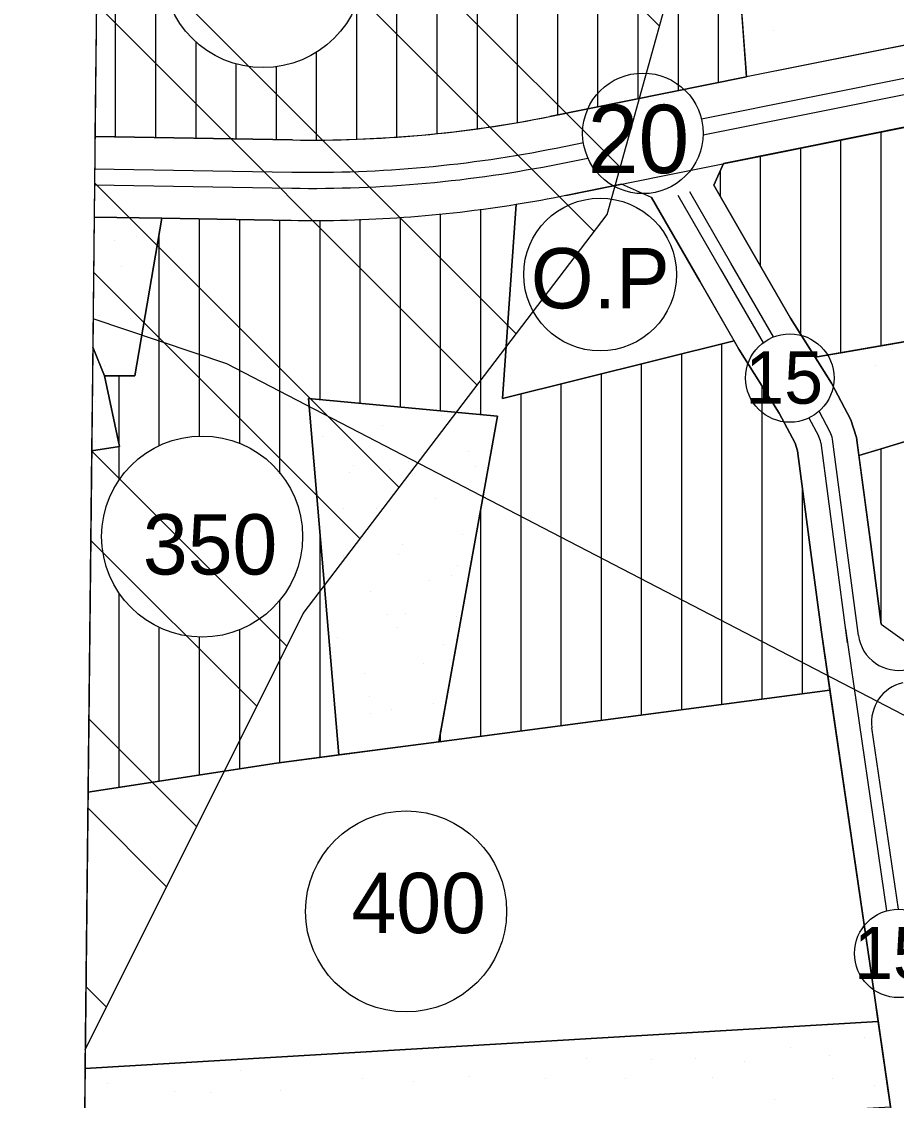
# Model space of a CAD drawing. Extents: x 419109 to 421295, y 4452223 to 4457798.
# Drawn here: x 419108.7 to 419326.4, y 4453711.7 to 4453980 of the extents above; entities that cross this region are included whole.
import ezdxf

# ---------------------------------------------------------------- set-up
doc = ezdxf.new("R2010")
doc.units = 0
for name, color, linetype in [('ADA', 7, 'Continuous'), ('ADAKENARI', 7, 'Continuous'), ('Default', 7, 'Continuous'), ('KALDIRIM', 7, 'Continuous'), ('KD_DAIRE', 7, 'Continuous'), ('KD_YGEN', 7, 'Continuous'), ('LJ_SEMBOL', 7, 'Continuous'), ('PAFTALAMA', 7, 'Continuous'), ('PL_AYA_PARK_DINLENME', 7, 'Continuous'), ('PL_KON_MEV_350', 7, 'Continuous'), ('PL_KON_MEV_400', 7, 'Continuous'), ('PL_SAY_DINI_TESIS', 7, 'Continuous'), ('PL_TA_K_OTOPARK', 7, 'Continuous'), ('SM_DAIRE', 7, 'Continuous'), ('SM_TAKS', 7, 'Continuous'), ('SN_3_DERECE_KAYNAK_KORUMA', 7, 'Continuous'), ('SN_JE_SIVILASMA', 7, 'Continuous'), ('SN_TR_SIVILASMA', 7, 'Continuous'), ('TR_DINITESIS', 7, 'Continuous'), ('TR_ORTAYOGUNKONUT', 7, 'Continuous'), ('TR_PARKALANI', 7, 'Continuous'), ('TR_YUKSEKYOGUNKONUT', 7, 'Continuous')]:
    doc.layers.add(name, color=color, linetype=linetype)

# ---------------------------------------------------------------- blocks, each defined once
blk = doc.blocks.new('POINT_DISPLAY')
at = {"layer": 'Default'}
blk.add_line((0, 0), (0, 0), dxfattribs=at)
blk = doc.blocks.new('OTOPARK_2')
at = {"layer": 'ADAKENARI'}
blk.add_circle((-299.724556, 162.1767), 190, dxfattribs=at)
blk.add_text('O.P', height=150, dxfattribs=at).set_placement((-472.039072, 77.96801))

msp = doc.modelspace()

# ---------------------------------------------------------------- linework, layer by layer
at = {"layer": 'ADA'}
for p, q in [((419287.58, 4453986.8), (419289.1, 4453966.24)), ((419136.88, 4453891.89), (419143.65, 4453931.12)), ((419455.88, 4453922.6), (419306.19, 4453896.51)), ((419129.36, 4453891.89), (419126.42, 4453899.05)), ((419129.36, 4453891.89), (419136.88, 4453891.89)), ((419133.12, 4453874.34), (419129.36, 4453891.89)), ((419317.06, 4453872.07), (419381.93, 4453891.89)), ((419227.13, 4453881.86), (419180.13, 4453886.25)), ((419180.13, 4453886.25), (419187.65, 4453797.61)), ((419212.52, 4453800.89), (419227.13, 4453881.86)), ((419126.14, 4453873.24), (419133.12, 4453874.34))]:
    msp.add_line(p, q, dxfattribs=at)
for points in [[(419231.74, 4453934.57), (419228.38, 4453886.25), (419285.99, 4453900.65)], [(419316.47, 4453876.53), (419315.07, 4453880.96), (419310.23, 4453890.09)]]:
    msp.add_lwpolyline(points, dxfattribs=at)
at = {"layer": 'ADAKENARI'}
for p, q in [((419344.64, 4453977.39), (419289.1, 4453966.24)), ((419289.1, 4453966.24), (419240.17, 4453956.41)), ((419268.25, 4453941.65), (419348.58, 4453957.78)), ((419176.13, 4453950.58), (419126.98, 4453951.4)), ((419280.94, 4453939.37), (419283.35, 4453944.68)), ((419244.11, 4453936.8), (419268.25, 4453941.65)), ((419265.42, 4453936.25), (419258.02, 4453939.6)), ((419290.43, 4453922.95), (419280.94, 4453939.37)), ((419265.42, 4453936.25), (419277.44, 4453915.45)), ((419126.77, 4453931.4), (419143.65, 4453931.12)), ((419143.65, 4453931.12), (419175.79, 4453930.58)), ((419300.07, 4453906.26), (419290.43, 4453922.95)), ((419310.23, 4453890.09), (419300.07, 4453906.26)), ((419287.22, 4453898.52), (419297.23, 4453882.58)), ((419297.23, 4453882.58), (419301.18, 4453875.15)), ((419301.18, 4453875.15), (419301.77, 4453873.27)), ((419320, 4453849.92), (419316.47, 4453876.53)), ((419301.77, 4453873.27), (419305.13, 4453847.95)), ((419305.13, 4453847.95), (419307.76, 4453828.14)), ((419322.63, 4453830.1), (419320, 4453849.92)), ((419322.63, 4453830.1), (419329.56, 4453825.15)), ((419307.76, 4453828.14), (419320.84, 4453738.35)), ((419172.15, 4453795.57), (419309.86, 4453813.7)), ((419125.23, 4453788.35), (419172.15, 4453795.57)), ((419320.84, 4453738.35), (419326.38, 4453700.33)), ((419321.86, 4453731.33), (419124.5, 4453719.6))]:
    msp.add_line(p, q, dxfattribs=at)
msp.add_lwpolyline([(419277.44, 4453915.45), (419287.22, 4453898.52)], dxfattribs=at)
for radius, start, end in [(300, 269.0489, 281.3544), (320, 279.1041, 281.3544), (320, 269.0489, 279.1041)]:
    msp.add_arc((419181.11, 4454250.54), radius, start, end, dxfattribs=at)
at = {"layer": 'KALDIRIM'}
for p, q in [((419277.88, 4453955.82), (419346.22, 4453969.55)), ((419278.32, 4453951.83), (419347, 4453965.62)), ((419241.74, 4453948.57), (419248.5, 4453949.92)), ((419242.53, 4453944.64), (419249.64, 4453946.07)), ((419126.89, 4453943.4), (419175.99, 4453942.58)), ((419126.85, 4453939.4), (419175.93, 4453938.58)), ((419272.03, 4453936.81), (419282.64, 4453918.45)), ((419285.23, 4453919.95), (419274.98, 4453937.7)), ((419282.64, 4453918.45), (419293.23, 4453900.12)), ((419295.84, 4453901.59), (419285.23, 4453919.95)), ((419309.92, 4453877.87), (419307.14, 4453883.1)), ((419304.63, 4453881.44), (419307.02, 4453876.94)), ((419307.56, 4453875.25), (419311.08, 4453848.74)), ((419314.05, 4453849.13), (419310.46, 4453876.18)), ((419311.08, 4453848.74), (419314.16, 4453825.47)), ((419316.94, 4453827.33), (419314.05, 4453849.13)), ((419313.69, 4453829.01), (419323.92, 4453758.81)), ((419326.89, 4453759.24), (419320.31, 4453804.38))]:
    msp.add_line(p, q, dxfattribs=at)
for centre, radius, start, end in [((419181.11, 4454250.54), 308, 269.0489, 281.3544), ((419181.11, 4454250.54), 312, 269.0489, 281.3544), ((419305.5, 4453875.53), 5, 7.5585, 27.9539), ((419302.6, 4453874.6), 5, 7.5586, 27.9539), ((419326.86, 4453828.64), 10, 187.5596, 282.7792), ((419330.21, 4453805.82), 10, 102.7792, 188.289)]:
    msp.add_arc(centre, radius, start, end, dxfattribs=at)
at = {"layer": 'KD_DAIRE'}
for centre, radius in [((419263.32, 4453952.22), 15), ((419299.88, 4453891.36), 11), ((419326.96, 4453748.24), 11)]:
    msp.add_circle(centre, radius, dxfattribs=at)
at = {"layer": 'PAFTALAMA'}
msp.add_lwpolyline([(419138.44, 4455021.89), (419108.72, 4452245.78), (421237.47, 4452223.29), (421266.41, 4454999.4)], dxfattribs=at)
at = {"layer": 'PL_AYA_PARK_DINLENME'}
for p, q in [((419126.77, 4453931.4), (419126.42, 4453899.05)), ((419124.5, 4453719.6), (419124.27, 4453698.53))]:
    msp.add_line(p, q, dxfattribs=at)
msp.add_lwpolyline([(419344.64, 4453977.39), (419289.1, 4453966.24), (419287.58, 4453986.8), (419360.1, 4453989.49), (419360.98, 4453980.26), (419358.93, 4453979.94), (419356.88, 4453979.61), (419354.84, 4453979.27), (419352.79, 4453978.92), (419350.75, 4453978.56), (419348.71, 4453978.18), (419346.68, 4453977.79)], close=True, dxfattribs=at)
for points in [[(419126.42, 4453899.05), (419129.36, 4453891.89), (419136.88, 4453891.89), (419143.65, 4453931.12), (419126.77, 4453931.4)], [(419332.59, 4453901.11), (419322.59, 4453899.37), (419312.59, 4453897.63), (419306.19, 4453896.51)], [(419306.19, 4453896.51), (419310.23, 4453890.09), (419315.07, 4453880.96), (419316.47, 4453876.53), (419317.06, 4453872.07), (419322.59, 4453873.76), (419332.59, 4453876.81)], [(419212.59, 4453801.28), (419227.13, 4453881.86), (419180.13, 4453886.25), (419187.65, 4453797.61), (419212.52, 4453800.89), (419212.59, 4453801.28)], [(419124.27, 4453698.53), (419151.81, 4453700.11), (419324.95, 4453710.1), (419321.86, 4453731.33), (419124.5, 4453719.6)]]:
    msp.add_lwpolyline(points, dxfattribs=at)
at = {"layer": 'PL_KON_MEV_350'}
for p, q in [((419127.46, 4453996.46), (419126.98, 4453951.4)), ((419126.14, 4453873.24), (419125.23, 4453788.35))]:
    msp.add_line(p, q, dxfattribs=at)
for points in [[(419126.98, 4453951.4), (419176.13, 4453950.58), (419184.18, 4453950.55), (419192.23, 4453950.74), (419200.27, 4453951.15), (419208.3, 4453951.77), (419216.31, 4453952.61), (419224.3, 4453953.66), (419232.25, 4453954.93), (419240.17, 4453956.41), (419289.1, 4453966.24), (419287.58, 4453986.8), (419216.07, 4453988.81), (419213.38, 4454046.22), (419143.26, 4454043.64), (419142.39, 4454037.15), (419141.16, 4454030.72), (419139.56, 4454024.37), (419137.61, 4454018.12), (419135.3, 4454012), (419132.64, 4454006.01), (419129.66, 4454000.19), (419127.46, 4453996.46)], [(419317.06, 4453872.07), (419320, 4453849.92), (419322.63, 4453830.1), (419329.56, 4453825.15), (419441.77, 4453850.6), (419432.59, 4453850.3), (419422.59, 4453849.96), (419420.78, 4453849.9), (419413.89, 4453871.83), (419422.59, 4453872.23), (419432.59, 4453872.68), (419442.59, 4453873.13), (419452.59, 4453873.58), (419462.59, 4453874.03), (419472.59, 4453874.48), (419482.59, 4453874.93), (419492.59, 4453875.38), (419497.24, 4453875.59), (419499.43, 4453861.36), (419609.19, 4453861.32), (419602.59, 4453935.2), (419597.94, 4453987.19), (419375.58, 4453962.01)], [(419348.58, 4453957.78), (419283.35, 4453944.68), (419280.94, 4453939.37), (419290.43, 4453922.95), (419300.07, 4453906.26), (419306.19, 4453896.51), (419312.59, 4453897.63), (419322.59, 4453899.37), (419332.59, 4453901.11)], [(419309.86, 4453813.7), (419307.76, 4453828.14), (419305.13, 4453847.95), (419301.77, 4453873.27), (419301.18, 4453875.15), (419297.23, 4453882.58), (419287.22, 4453898.52), (419285.99, 4453900.65), (419228.38, 4453886.25), (419231.74, 4453934.57)], [(419175.79, 4453930.58), (419143.65, 4453931.12), (419136.88, 4453891.89), (419129.36, 4453891.89), (419133.12, 4453874.34), (419126.14, 4453873.24)], [(419125.23, 4453788.35), (419172.15, 4453795.57), (419187.65, 4453797.61), (419180.13, 4453886.25), (419227.13, 4453881.86), (419212.59, 4453801.28), (419212.59, 4453800.9), (419309.86, 4453813.7)], [(419332.59, 4453876.81), (419322.59, 4453873.76), (419317.06, 4453872.07)]]:
    msp.add_lwpolyline(points, dxfattribs=at)
msp.add_arc((419181.11, 4454250.54), 320, 269.0489, 279.1041, dxfattribs=at)
at = {"layer": 'PL_KON_MEV_400'}
msp.add_line((419125.23, 4453788.35), (419124.5, 4453719.6), dxfattribs=at)
msp.add_lwpolyline([(419124.5, 4453719.6), (419321.86, 4453731.33), (419320.84, 4453738.35), (419309.86, 4453813.7), (419212.59, 4453800.9), (419212.52, 4453800.89), (419187.65, 4453797.61), (419172.15, 4453795.57), (419125.23, 4453788.35)], dxfattribs=at)
at = {"layer": 'PL_SAY_DINI_TESIS'}
msp.add_line((419126.42, 4453899.05), (419126.14, 4453873.24), dxfattribs=at)
msp.add_lwpolyline([(419126.14, 4453873.24), (419133.12, 4453874.34), (419129.36, 4453891.89), (419126.42, 4453899.05)], dxfattribs=at)
at = {"layer": 'PL_TA_K_OTOPARK'}
for points in [[(419285.99, 4453900.65), (419277.44, 4453915.45), (419265.42, 4453936.25), (419258.02, 4453939.6), (419244.11, 4453936.8)], [(419231.74, 4453934.57), (419228.38, 4453886.25), (419285.99, 4453900.65)]]:
    msp.add_lwpolyline(points, dxfattribs=at)
msp.add_arc((419181.11, 4454250.54), 320, 279.1041, 281.3544, dxfattribs=at)
at = {"layer": 'SM_DAIRE'}
for centre in [(419168.81, 4453993.56), (419153.64, 4453851.93)]:
    msp.add_circle(centre, 25, dxfattribs=at)
at = {"layer": 'SM_TAKS'}
msp.add_circle((419204.38, 4453758.68), 25, dxfattribs=at)
at = {"layer": 'SN_3_DERECE_KAYNAK_KORUMA'}
for points in [[(419126.5, 4453906.07), (419108.72, 4452245.78), (420357.81, 4452232.59)], [(420357.81, 4452232.59), (420364.57, 4452258.77), (420388.14, 4452395.87), (420395.04, 4452520.02), (420383.4, 4452655.62), (420344.11, 4452773.22), (420290.77, 4452875.07), (420213.22, 4452980.45), (420010.57, 4453225.26), (419772.92, 4453473.96), (419554.68, 4453657.1), (419332.55, 4453805.23), (419159.82, 4453894.89), (419126.5, 4453906.07)]]:
    msp.add_lwpolyline(points, dxfattribs=at)
at = {"layer": 'SN_JE_SIVILASMA'}
msp.add_line((419129.58, 4454194.61), (419124.55, 4453724.28), dxfattribs=at)
msp.add_lwpolyline([(419124.55, 4453724.28), (419178.79, 4453832.76), (419254.42, 4453932.02), (419278.05, 4454017.11), (419254.42, 4454140.01), (419178.79, 4454206.19), (419129.58, 4454194.61)], dxfattribs=at)
at = {"layer": 'SN_TR_SIVILASMA'}
for p, q in [((419267.44, 4453978.92), (419128.76, 4454117.6)), ((419257.68, 4453943.78), (419128.28, 4454073.18)), ((419251.2, 4453927.81), (419128.05, 4454050.96)), ((419231.79, 4453902.32), (419127.57, 4454006.54)), ((419222.08, 4453889.58), (419127.33, 4453984.33)), ((419202.66, 4453864.09), (419126.86, 4453939.9)), ((419192.95, 4453851.35), (419126.62, 4453917.69)), ((419174.74, 4453824.67), (419126.14, 4453873.26)), ((419167.26, 4453809.7), (419125.91, 4453851.05)), ((419152.29, 4453779.76), (419125.43, 4453806.62)), ((419144.81, 4453764.8), (419125.19, 4453784.41)), ((419129.84, 4453734.86), (419124.72, 4453739.98))]:
    msp.add_line(p, q, dxfattribs=at)
at = {"layer": 'TR_ORTAYOGUNKONUT'}
for p, q in [((419202.13, 4453951.3), (419202.13, 4454045.81)), ((419212.13, 4453952.17), (419212.13, 4454046.18)), ((419142.13, 4453951.14), (419142.13, 4454035.78)), ((419132.13, 4453951.31), (419132.13, 4454005.01)), ((419222.13, 4453953.38), (419222.13, 4453988.64)), ((419232.13, 4453954.91), (419232.13, 4453988.36)), ((419242.13, 4453956.8), (419242.13, 4453988.08)), ((419252.13, 4453958.81), (419252.13, 4453987.8)), ((419262.13, 4453960.82), (419262.13, 4453987.52)), ((419272.13, 4453962.83), (419272.13, 4453987.24)), ((419282.13, 4453964.84), (419282.13, 4453986.95)), ((419192.13, 4453950.74), (419192.13, 4453984.55)), ((419152.13, 4453950.98), (419152.13, 4453974.94)), ((419182.13, 4453950.56), (419182.13, 4453972.41)), ((419162.13, 4453950.81), (419162.13, 4453969.47)), ((419172.13, 4453950.65), (419172.13, 4453968.78)), ((419312.59, 4453897.63), (419312.59, 4453950.55)), ((419322.59, 4453899.37), (419322.59, 4453952.56)), ((419302.59, 4453902.25), (419302.59, 4453948.55)), ((419292.59, 4453919.21), (419292.59, 4453946.54)), ((419282.59, 4453936.52), (419282.59, 4453943.01)), ((419202.99, 4453884.12), (419202.99, 4453931.35)), ((419212.99, 4453883.18), (419212.99, 4453932.19)), ((419222.99, 4453882.25), (419222.99, 4453933.39)), ((419152.99, 4453876.83), (419152.99, 4453930.96)), ((419162.99, 4453875.08), (419162.99, 4453930.8)), ((419172.99, 4453867.63), (419172.99, 4453930.63)), ((419182.99, 4453885.98), (419182.99, 4453930.55)), ((419192.99, 4453885.05), (419192.99, 4453930.86)), ((419142.99, 4453874.45), (419142.99, 4453927.3)), ((419282.99, 4453810.16), (419282.99, 4453899.9)), ((419272.99, 4453808.85), (419272.99, 4453897.4)), ((419262.99, 4453807.53), (419262.99, 4453894.9)), ((419132.99, 4453874.97), (419132.99, 4453891.89)), ((419252.99, 4453806.21), (419252.99, 4453892.4)), ((419242.99, 4453804.9), (419242.99, 4453889.9)), ((419292.99, 4453811.48), (419292.99, 4453889.34)), ((419232.99, 4453803.58), (419232.99, 4453887.4)), ((419132.99, 4453865.87), (419132.99, 4453874.32)), ((419322.59, 4453830.4), (419322.59, 4453873.76)), ((419302.99, 4453812.8), (419302.99, 4453864.07)), ((419222.99, 4453802.26), (419222.99, 4453858.91)), ((419182.99, 4453797), (419182.99, 4453852.56)), ((419132.99, 4453789.55), (419132.99, 4453837.96)), ((419172.99, 4453795.68), (419172.99, 4453836.2)), ((419142.99, 4453791.08), (419142.99, 4453829.39)), ((419152.99, 4453792.62), (419152.99, 4453826.96)), ((419162.99, 4453794.16), (419162.99, 4453828.84)), ((419212.99, 4453800.95), (419212.99, 4453803.49)), ((419212.59, 4453800.9), (419212.59, 4453801.28))]:
    msp.add_line(p, q, dxfattribs=at)
at = {"layer": 'TR_YUKSEKYOGUNKONUT'}
msp.add_line((419125.23, 4453788.35), (419124.5, 4453719.6), dxfattribs=at)
msp.add_lwpolyline([(419124.5, 4453719.6), (419321.86, 4453731.33), (419320.84, 4453738.35), (419309.86, 4453813.7), (419212.59, 4453800.9), (419212.52, 4453800.89), (419187.65, 4453797.61), (419172.15, 4453795.57), (419125.23, 4453788.35)], dxfattribs=at)
msp.add_circle((419204.38, 4453758.68), 25, dxfattribs=at)

# ---------------------------------------------------------------- block references
at = {"layer": 'LJ_SEMBOL', "xscale": 0.1, "yscale": 0.10000000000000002}
msp.add_blockref('OTOPARK_2', (419282.63, 4453900.89), dxfattribs=at)
at = {"layer": 'TR_DINITESIS', "xscale": 0.1, "yscale": 0.10000000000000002}
for p in [(419127.03, 4453895.57), (419127.03, 4453885.57), (419127.03, 4453875.57)]:
    msp.add_blockref('POINT_DISPLAY', p, dxfattribs=at)
at = {"layer": 'TR_PARKALANI', "xscale": 0.1, "yscale": 0.10000000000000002}
for p in [(419295.69, 4453977.82), (419289.11, 4453971.54), (419313.23, 4453971.92), (419137.38, 4453926.64), (419131.75, 4453925.56), (419133.68, 4453919.21), (419129.27, 4453915.06), (419128.2, 4453906.85), (419135.93, 4453906.08), (419325.48, 4453898.53), (419129.34, 4453894.59), (419309.84, 4453896.21), (419321.07, 4453894.38), (419213.17, 4453882.07), (419312.95, 4453882.79), (419198.4, 4453879.47), (419183.62, 4453876.86), (419219.83, 4453873.09), (419319.61, 4453873.81), (419321.14, 4453873.91), (419191.19, 4453869.71), (419205.06, 4453870.49), (419221.6, 4453869.43), (419190.28, 4453867.88), (419200.19, 4453868.51), (419205.96, 4453867.11), (419211.72, 4453861.51), (419188.7, 4453858.87), (419196.94, 4453858.9), (419188.59, 4453854.94), (419218.38, 4453852.53), (419203.6, 4453849.92), (419188.83, 4453847.32), (419202.49, 4453847.41), (419217.26, 4453844.81), (419210.27, 4453840.94), (419215.64, 4453842.32), (419195.49, 4453838.34), (419199.89, 4453832.64), (419204.15, 4453832.67), (419216.93, 4453831.96), (419202.15, 4453829.36), (419187.38, 4453826.75), (419213.79, 4453825.11), (419208.81, 4453820.38), (419194.04, 4453817.77), (419195.26, 4453812.16), (419195.54, 4453808.02), (419200.7, 4453808.79), (419211.19, 4453810.34), (419318.36, 4453727.42), (419300.12, 4453724.82), (419249.3, 4453722.21), (419265.46, 4453721.95), (419276.4, 4453722.21), (419309.76, 4453722.73), (419288.65, 4453721.43), (419163.3, 4453719.09), (419193.53, 4453717), (419206.3, 4453716.48), (419220.11, 4453717.52), (419239.14, 4453717), (419258.94, 4453717), (419280.57, 4453717.26), (419310.54, 4453717), (419130.21, 4453715.96), (419146.89, 4453713.87), (419173.21, 4453714.13), (419320.97, 4453715.44), (419155.75, 4453713.61), (419295.95, 4453711.79)]:
    msp.add_blockref('POINT_DISPLAY', p, dxfattribs=at)

# ---------------------------------------------------------------- texts
at = {"layer": 'KD_YGEN'}
for s, height, p in [('20', 17, (419249.56, 4453942.32)), ('15', 13, (419288.79, 4453884.97)), ('15', 13, (419315.86, 4453741.84))]:
    msp.add_text(s, height=height, dxfattribs=at).set_placement(p)
at = {"layer": 'SM_TAKS'}
for s, p in [('350', (419138.89, 4453842.48)), ('400', (419190.79, 4453753.28))]:
    msp.add_text(s, height=15, dxfattribs=at).set_placement(p)

doc.saveas('drawing.dxf')
